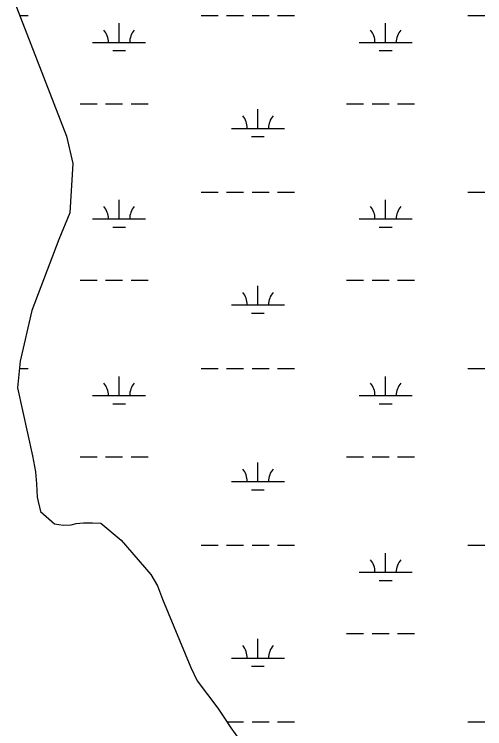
# Model space of a CAD drawing. Extents: x 3177185 to 3215018, y 812988 to 838321.
# Drawn here: x 3205822 to 3206708, y 820534 to 821880 of the extents above; entities that cross this region are included whole.
import ezdxf

# ---------------------------------------------------------------- set-up
doc = ezdxf.new("R2010")
doc.units = 0
doc.layers.add('V-WETL-SWMP', color=7, linetype='Continuous')

msp = doc.modelspace()

# ---------------------------------------------------------------- linework, layer by layer
at = {"layer": 'V-WETL-SWMP'}
for p, q in [((3205821.7, 821905.2), (3205920.2, 821650.7)), ((3205832.3, 821877.9), (3205847.7, 821877.9)), ((3206173.6, 821877.9), (3206205.6, 821877.9)), ((3206221.6, 821877.9), (3206253.6, 821877.9)), ((3206269.6, 821877.9), (3206301.6, 821877.9)), ((3206317.6, 821877.9), (3206349.6, 821877.9)), ((3206675.5, 821877.9), (3206707.5, 821877.9)), ((3206019, 821827.2), (3206019, 821863.2)), ((3206521, 821827.2), (3206521, 821863.2)), ((3205969, 821827.2), (3206069, 821827.2)), ((3206471, 821827.2), (3206571, 821827.2)), ((3206007, 821811.7), (3206031, 821811.7)), ((3206509, 821811.7), (3206533, 821811.7)), ((3205945.6, 821711.7), (3205977.6, 821711.7)), ((3205993.6, 821711.7), (3206025.6, 821711.7)), ((3206041.6, 821711.7), (3206073.6, 821711.7)), ((3206447.5, 821711.7), (3206479.5, 821711.7)), ((3206495.5, 821711.7), (3206527.5, 821711.7)), ((3206543.5, 821711.7), (3206575.5, 821711.7)), ((3206280.5, 821665.3), (3206280.5, 821701.3)), ((3206230.5, 821665.3), (3206330.5, 821665.3)), ((3205920.2, 821650.7), (3205931.7, 821598.8)), ((3206268.5, 821649.9), (3206292.5, 821649.9)), ((3205931.7, 821598.8), (3205926.6, 821506)), ((3206173.6, 821545.2), (3206205.6, 821545.2)), ((3206221.6, 821545.2), (3206253.6, 821545.2)), ((3206269.6, 821545.2), (3206301.6, 821545.2)), ((3206317.6, 821545.2), (3206349.6, 821545.2)), ((3206675.5, 821545.2), (3206707.5, 821545.2)), ((3206019, 821494.5), (3206019, 821530.5)), ((3206521, 821494.5), (3206521, 821530.5)), ((3205926.6, 821506), (3205905.4, 821456.1)), ((3205969, 821494.5), (3206069, 821494.5)), ((3206471, 821494.5), (3206571, 821494.5)), ((3206007, 821479.1), (3206031, 821479.1)), ((3206509, 821479.1), (3206533, 821479.1)), ((3205905.4, 821456.1), (3205854.5, 821322.4)), ((3205945.6, 821379.1), (3205977.6, 821379.1)), ((3205993.6, 821379.1), (3206025.6, 821379.1)), ((3206041.6, 821379.1), (3206073.6, 821379.1)), ((3206447.5, 821379.1), (3206479.5, 821379.1)), ((3206495.5, 821379.1), (3206527.5, 821379.1)), ((3206543.5, 821379.1), (3206575.5, 821379.1)), ((3206280.5, 821332.6), (3206280.5, 821368.6)), ((3206230.5, 821332.6), (3206330.5, 821332.6)), ((3205854.5, 821322.4), (3205832.5, 821226.9)), ((3206268.5, 821317.2), (3206292.5, 821317.2)), ((3205832.5, 821226.9), (3205827.6, 821176.4)), ((3205831.1, 821212.6), (3205847.7, 821212.6)), ((3206173.6, 821212.6), (3206205.6, 821212.6)), ((3206221.6, 821212.6), (3206253.6, 821212.6)), ((3206269.6, 821212.6), (3206301.6, 821212.6)), ((3206317.6, 821212.6), (3206349.6, 821212.6)), ((3206675.5, 821212.6), (3206707.5, 821212.6)), ((3206019, 821161.8), (3206019, 821197.8)), ((3206521, 821161.8), (3206521, 821197.8)), ((3205827.6, 821176.4), (3205856.1, 821048.1)), ((3205969, 821161.8), (3206069, 821161.8)), ((3206471, 821161.8), (3206571, 821161.8)), ((3206007, 821146.4), (3206031, 821146.4)), ((3206509, 821146.4), (3206533, 821146.4)), ((3205856.1, 821048.1), (3205861.4, 821017.9)), ((3205945.6, 821046.4), (3205977.6, 821046.4)), ((3205993.6, 821046.4), (3206025.6, 821046.4)), ((3206041.6, 821046.4), (3206073.6, 821046.4)), ((3206280.5, 820999.9), (3206280.5, 821035.9)), ((3206447.5, 821046.4), (3206479.5, 821046.4)), ((3206495.5, 821046.4), (3206527.5, 821046.4)), ((3206543.5, 821046.4), (3206575.5, 821046.4)), ((3205861.4, 821017.9), (3205863.8, 820995.7)), ((3205863.8, 820995.7), (3205864.6, 820970.1)), ((3206230.5, 820999.9), (3206330.5, 820999.9)), ((3206268.5, 820984.5), (3206292.5, 820984.5)), ((3205864.6, 820970.1), (3205871, 820943.7)), ((3205871, 820943.7), (3205897.7, 820920.3)), ((3205897.7, 820920.3), (3205913.9, 820917.5)), ((3205913.9, 820917.5), (3205928.9, 820918.1)), ((3205928.9, 820918.1), (3205938.5, 820920.9)), ((3205938.5, 820920.9), (3205951.9, 820921.9)), ((3205951.9, 820921.9), (3205969.3, 820922.3)), ((3205969.3, 820922.3), (3205984.7, 820921.5)), ((3205984.7, 820921.5), (3206023.2, 820889.3)), ((3206023.2, 820889.3), (3206078.9, 820824.9)), ((3206173.6, 820879.9), (3206205.6, 820879.9)), ((3206221.6, 820879.9), (3206253.6, 820879.9)), ((3206269.6, 820879.9), (3206301.6, 820879.9)), ((3206317.6, 820879.9), (3206349.6, 820879.9)), ((3206675.5, 820879.9), (3206707.5, 820879.9)), ((3206521, 820829.1), (3206521, 820865.1)), ((3206078.9, 820824.9), (3206091.7, 820803.3)), ((3206471, 820829.1), (3206571, 820829.1)), ((3206509, 820813.7), (3206533, 820813.7)), ((3206091.7, 820803.3), (3206100.8, 820778.1)), ((3206100.8, 820778.1), (3206154.1, 820649.5)), ((3206447.5, 820713.7), (3206479.5, 820713.7)), ((3206495.5, 820713.7), (3206527.5, 820713.7)), ((3206543.5, 820713.7), (3206575.5, 820713.7)), ((3206280.5, 820667.3), (3206280.5, 820703.3)), ((3206230.5, 820667.3), (3206330.5, 820667.3)), ((3206154.1, 820649.5), (3206166.1, 820624.2)), ((3206268.5, 820651.8), (3206292.5, 820651.8)), ((3206166.1, 820624.2), (3206205, 820572.6)), ((3206205, 820572.6), (3206217.4, 820553.8)), ((3206217.4, 820553.8), (3206229.3, 820535.8)), ((3206221.8, 820547.2), (3206253.6, 820547.2)), ((3206269.6, 820547.2), (3206301.6, 820547.2)), ((3206317.6, 820547.2), (3206349.6, 820547.2)), ((3206675.5, 820547.2), (3206707.5, 820547.2)), ((3206229.3, 820535.8), (3206290.2, 820452.4))]:
    msp.add_line(p, q, dxfattribs=at)
for centre, start, end in [((3205963.8, 821827.6), 359.2282, 40.7718), ((3206074.3, 821827.6), 139.2282, 180.7718), ((3206465.7, 821827.6), 359.2282, 40.7718), ((3206576.2, 821827.6), 139.2282, 180.7718), ((3206225.2, 821665.8), 359.2282, 40.7718), ((3206335.7, 821665.8), 139.2282, 180.7718), ((3205963.8, 821495), 359.2282, 40.7718), ((3206074.3, 821495), 139.2282, 180.7718), ((3206465.7, 821495), 359.2282, 40.7718), ((3206576.2, 821495), 139.2282, 180.7718), ((3206225.2, 821333.1), 359.2282, 40.7718), ((3206335.7, 821333.1), 139.2282, 180.7718), ((3205963.8, 821162.3), 359.2282, 40.7718), ((3206074.3, 821162.3), 139.2282, 180.7718), ((3206465.7, 821162.3), 359.2282, 40.7718), ((3206576.2, 821162.3), 139.2282, 180.7718), ((3206225.2, 821000.4), 359.2282, 40.7718), ((3206335.7, 821000.4), 139.2282, 180.7718), ((3206465.7, 820829.6), 359.2282, 40.7718), ((3206576.2, 820829.6), 139.2282, 180.7718), ((3206225.2, 820667.7), 359.2282, 40.7718), ((3206335.7, 820667.7), 139.2282, 180.7718)]:
    msp.add_arc(centre, 35.2, start, end, dxfattribs=at)

doc.saveas('drawing.dxf')
